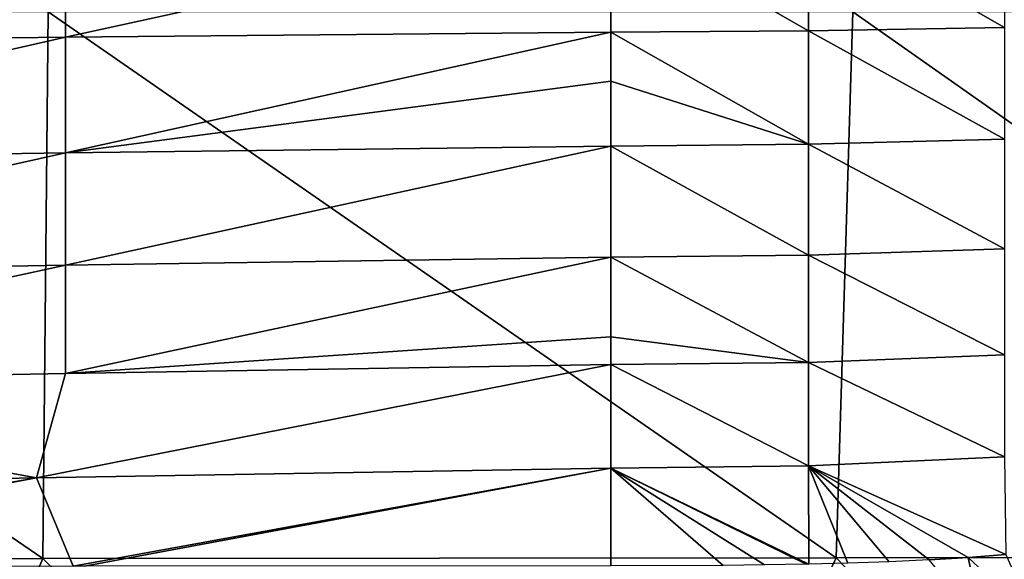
# Model space of a CAD drawing. Header units: metres. Extents: x -105 to 105, y -68 to 103.
# Tile 350 of 416: x 80 to 89, y 45 to 50. Entities that reach past the tile are written whole.
import ezdxf

# ---------------------------------------------------------------- set-up
doc = ezdxf.new("R2010")
doc.units = ezdxf.units.M
doc.layers.add('solid_FIT-BATH-150_SW0001_01', color=7, linetype='CONTINUOUS')

msp = doc.modelspace()

# ---------------------------------------------------------------- linework, layer by layer
at = {"layer": 'solid_FIT-BATH-150_SW0001_01'}
for points in [[(79.990082, 51.228031, -20.447966), (79.990082, 50.075665, -20.443819), (74.657425, 50.012463, -20.699776)], [(74.657425, 51.191647, -20.703558), (79.990082, 51.228031, -20.447966), (74.657425, 50.012463, -20.699776)], [(85.322731, 51.244202, -20.175402), (85.322731, 50.124195, -20.170862), (79.990082, 50.075665, -20.443819)], [(79.990082, 51.228031, -20.447966), (85.322731, 51.244202, -20.175402), (79.990082, 50.075665, -20.443819)], [(87.253662, 51.264309, -20.0728), (87.253693, 50.140163, -20.068027), (85.322731, 51.244202, -20.175402)], [(87.253693, 50.140163, -20.068027), (85.322731, 50.124195, -20.170862), (85.322731, 51.244202, -20.175402)], [(89.170319, 51.280621, -19.96246), (89.170334, 50.172501, -19.957712), (87.253662, 51.264309, -20.0728)], [(89.170334, 50.172501, -19.957712), (87.253693, 50.140163, -20.068027), (87.253662, 51.264309, -20.0728)], [(79.768669, 44.983898, 16.469151), (79.8228, 50.323574, 16.448248), (71.957359, 50.323093, 16.380323)], [(72.013168, 44.980434, 16.395521), (79.768669, 44.983898, 16.469151), (71.957359, 50.323093, 16.380323)], [(79.768669, 44.983898, 16.469151), (87.52417, 44.988106, 16.558586), (79.8228, 50.323574, 16.448248)], [(87.52417, 44.988106, 16.558586), (87.688232, 50.324154, 16.53097), (79.8228, 50.323574, 16.448248)], [(87.52417, 44.988106, 16.558586), (95.279671, 44.99313, 16.665361), (87.688232, 50.324154, 16.53097)], [(95.279671, 44.99313, 16.665361), (95.553673, 50.324856, 16.629944), (87.688232, 50.324154, 16.53097)], [(89.170334, 50.172501, -19.957712), (89.170471, 49.078781, -19.94438), (87.253693, 50.140163, -20.068027)], [(79.990082, 50.075665, -20.443819), (79.990082, 48.946087, -20.431599), (74.657425, 48.864338, -20.688433)], [(74.657425, 50.012463, -20.699776), (79.990082, 50.075665, -20.443819), (74.657425, 48.864338, -20.688433)], [(85.322731, 50.124195, -20.170862), (85.322731, 49.646008, -20.166553), (79.990082, 48.946087, -20.431599)], [(79.990082, 50.075665, -20.443819), (85.322731, 50.124195, -20.170862), (79.990082, 48.946087, -20.431599)], [(87.253693, 50.140163, -20.068027), (87.25383, 49.031124, -20.054497), (85.322731, 50.124195, -20.170862)], [(87.25383, 49.031124, -20.054497), (85.322731, 49.646008, -20.166553), (85.322731, 50.124195, -20.170862)], [(89.170471, 49.078781, -19.94438), (87.25383, 49.031124, -20.054497), (87.253693, 50.140163, -20.068027)], [(85.322731, 49.646008, -20.166553), (85.322731, 49.011509, -20.157698), (79.990082, 48.946087, -20.431599)], [(87.25383, 49.031124, -20.054497), (85.322731, 49.011509, -20.157698), (85.322731, 49.646008, -20.166553)], [(85.322731, 49.011509, -20.157698), (85.322731, 47.926472, -20.131439), (79.990082, 47.847874, -20.406956)], [(79.990082, 48.946087, -20.431599), (85.322731, 49.011509, -20.157698), (79.990082, 47.847874, -20.406956)], [(87.25383, 49.031124, -20.054497), (87.254128, 47.947304, -20.027655), (85.322731, 49.011509, -20.157698)], [(87.254128, 47.947304, -20.027655), (85.322731, 47.926472, -20.131439), (85.322731, 49.011509, -20.157698)], [(89.170471, 49.078781, -19.94438), (89.170807, 48.009144, -19.918034), (87.25383, 49.031124, -20.054497)], [(89.170807, 48.009144, -19.918034), (87.254128, 47.947304, -20.027655), (87.25383, 49.031124, -20.054497)], [(79.990082, 48.946087, -20.431599), (79.990082, 47.847874, -20.406956), (74.657425, 47.754505, -20.665407)], [(74.657425, 48.864338, -20.688433), (79.990082, 48.946087, -20.431599), (74.657425, 47.754505, -20.665407)], [(87.254128, 47.947304, -20.027655), (87.254646, 46.897911, -19.982796), (85.322731, 47.926472, -20.131439)], [(89.170807, 48.009144, -19.918034), (89.171402, 46.972557, -19.874147), (87.254128, 47.947304, -20.027655)], [(89.171402, 46.972557, -19.874147), (87.254646, 46.897911, -19.982796), (87.254128, 47.947304, -20.027655)], [(79.990082, 47.847874, -20.406956), (79.990082, 46.789463, -20.365519), (74.657425, 46.69009, -20.626539)], [(74.657425, 47.754505, -20.665407), (79.990082, 47.847874, -20.406956), (74.657425, 46.69009, -20.626539)], [(85.322731, 47.926472, -20.131439), (85.322731, 47.150349, -20.101137), (79.990082, 46.789463, -20.365519)], [(79.990082, 47.847874, -20.406956), (85.322731, 47.926472, -20.131439), (79.990082, 46.789463, -20.365519)], [(87.254646, 46.897911, -19.982796), (85.322731, 47.150349, -20.101137), (85.322731, 47.926472, -20.131439)], [(85.322731, 47.150349, -20.101137), (85.322731, 46.880112, -20.087734), (79.990082, 46.789463, -20.365519)], [(87.254646, 46.897911, -19.982796), (85.322731, 46.880112, -20.087734), (85.322731, 47.150349, -20.101137)], [(85.322731, 46.880112, -20.087734), (85.322731, 45.865215, -20.020727), (79.70845, 45.771698, -20.31671)], [(79.990082, 46.789463, -20.365519), (85.322731, 46.880112, -20.087734), (79.70845, 45.771698, -20.31671)], [(87.254646, 46.897911, -19.982796), (87.255447, 45.88916, -19.914732), (85.322731, 46.880112, -20.087734)], [(87.255447, 45.88916, -19.914732), (85.322731, 45.865215, -20.020727), (85.322731, 46.880112, -20.087734)], [(89.171402, 46.972557, -19.874147), (89.17234, 45.975151, -19.807804), (87.254646, 46.897911, -19.982796)], [(89.17234, 45.975151, -19.807804), (87.255447, 45.88916, -19.914732), (87.254646, 46.897911, -19.982796)], [(74.657425, 46.69009, -20.626539), (79.990082, 46.789463, -20.365519), (79.70845, 45.771698, -20.31671)], [(74.657425, 46.69009, -20.626539), (79.70845, 45.771698, -20.31671), (74.094162, 45.665112, -20.593977)], [(89.17234, 45.975151, -19.807804), (89.18396, 45.023136, -19.712921), (87.255447, 45.88916, -19.914732)], [(80.066818, 44.909256, -20.218285), (79.70845, 45.771698, -20.31671), (85.322731, 45.865215, -20.020727)], [(80.17675, 44.909386, -20.212362), (80.066818, 44.909256, -20.218285), (85.322731, 45.865215, -20.020727)], [(80.17675, 44.909386, -20.212362), (85.322731, 45.865215, -20.020727), (85.322731, 44.912197, -19.926907)], [(87.255447, 45.88916, -19.914732), (87.256821, 44.926781, -19.817616), (85.322731, 45.865215, -20.020727)], [(85.322731, 45.865215, -20.020727), (87.256821, 44.926781, -19.817616), (87.232101, 44.92627, -19.818995)], [(85.322731, 45.865215, -20.020727), (87.232101, 44.92627, -19.818995), (86.823723, 44.91951, -19.841867)], [(85.322731, 45.865215, -20.020727), (86.823723, 44.91951, -19.841867), (86.420326, 44.915333, -19.864613)], [(85.322731, 45.865215, -20.020727), (86.420326, 44.915333, -19.864613), (85.322731, 44.912197, -19.926907)], [(87.255447, 45.88916, -19.914732), (89.18396, 45.023136, -19.712921), (88.81739, 44.993992, -19.732361)], [(87.255447, 45.88916, -19.914732), (88.81739, 44.993992, -19.732361), (88.435501, 44.969955, -19.752874)], [(87.255447, 45.88916, -19.914732), (88.435501, 44.969955, -19.752874), (88.04216, 44.950901, -19.774254)], [(87.255447, 45.88916, -19.914732), (88.04216, 44.950901, -19.774254), (87.639824, 44.936485, -19.79636)], [(87.255447, 45.88916, -19.914732), (87.639824, 44.936485, -19.79636), (87.256821, 44.926781, -19.817616)], [(74.727814, 44.900005, -20.496908), (74.094162, 45.665112, -20.593977), (79.70845, 45.771698, -20.31671)], [(75.070442, 44.900757, -20.479559), (74.727814, 44.900005, -20.496908), (79.70845, 45.771698, -20.31671)], [(80.066818, 44.909256, -20.218285), (75.070442, 44.900757, -20.479559), (79.70845, 45.771698, -20.31671)], [(77.545891, 39.778316, 16.452906), (79.768669, 44.983898, 16.469151), (72.013168, 44.980434, 16.395521)], [(77.545891, 39.778316, 16.452906), (85.039665, 39.784367, 16.539719), (79.768669, 44.983898, 16.469151)], [(85.039665, 39.784367, 16.539719), (87.52417, 44.988106, 16.558586), (79.768669, 44.983898, 16.469151)], [(85.039665, 39.784367, 16.539719), (92.533432, 39.791576, 16.643263), (87.52417, 44.988106, 16.558586)], [(92.533432, 39.791576, 16.643263), (95.279671, 44.99313, 16.665361), (87.52417, 44.988106, 16.558586)], [(88.435501, 44.969955, -19.752874), (88.81739, 44.993992, -19.732361), (88.956856, 44.335205, -19.634434)], [(88.81739, 44.993992, -19.732361), (89.18396, 45.023136, -19.712921), (89.46331, 44.387505, -19.610106)], [(88.81739, 44.993992, -19.732361), (89.46331, 44.387505, -19.610106), (88.956856, 44.335205, -19.634434)]]:
    msp.add_3dface(points, dxfattribs=at)

doc.saveas('drawing.dxf')
